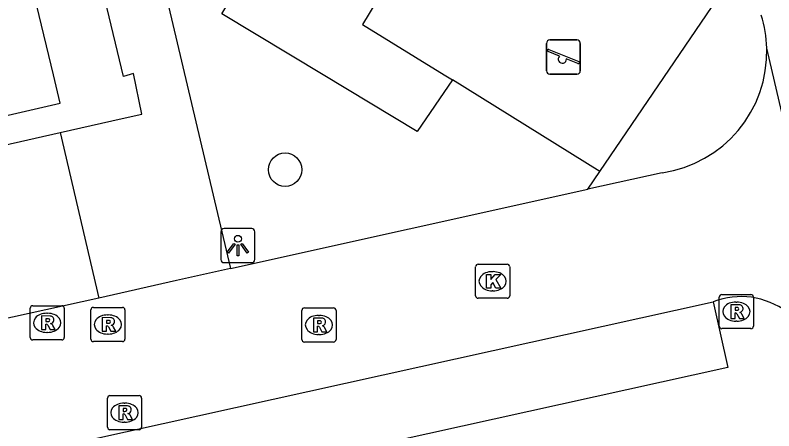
# Model space of a CAD drawing. Extents: x 157793 to 159380, y 380882 to 382313.
# Drawn here: x 158739.78 to 158762.02, y 381239.58 to 381251.75 of the extents above; entities that cross this region are included whole.
import ezdxf

# ---------------------------------------------------------------- set-up
doc = ezdxf.new("R2010")
doc.units = 0
for name, color, linetype in [('IMGEO_Boom', 7, 'Continuous'), ('IMGEO_Groenvoorziening', 7, 'Continuous'), ('IMGEO_Kolk', 7, 'Continuous'), ('IMGEO_Lichtpunt', 7, 'Continuous'), ('IMGEO_Pand', 7, 'Continuous'), ('IMGEO_Parkeervlak_open', 7, 'Continuous'), ('IMGEO_Rijbaan_lokaal_open', 7, 'Continuous'), ('IMGEO_Rioolput', 7, 'Continuous'), ('IMGEO_Speelvoorziening', 7, 'Continuous'), ('IMGEO_Voetpad_open', 7, 'Continuous')]:
    doc.layers.add(name, color=color, linetype=linetype)

msp = doc.modelspace()

# ---------------------------------------------------------------- linework, layer by layer
at = {"layer": 'IMGEO_Boom'}
msp.add_circle((158747.696, 381247.223), 0.489, dxfattribs=at)
at = {"layer": 'IMGEO_Groenvoorziening'}
msp.add_lwpolyline([(158756.922, 381247.168), (158752.601, 381249.851)], dxfattribs=at)
at = {"layer": 'IMGEO_Kolk'}
for p, q in [((158753.353, 381244.457), (158754.205, 381244.457)), ((158753.278, 381243.531), (158753.278, 381244.383)), ((158753.766, 381244.237), (158753.791, 381244.237)), ((158754.279, 381244.383), (158754.279, 381243.531)), ((158753.789, 381243.677), (158753.764, 381243.677)), ((158754.205, 381243.457), (158753.353, 381243.457))]:
    msp.add_line(p, q, dxfattribs=at)
for points in [[(158753.353, 381244.457), (158754.205, 381244.457)], [(158753.278, 381243.531), (158753.278, 381244.383)], [(158754.279, 381244.383), (158754.279, 381243.531)], [(158753.599, 381244.157), (158753.722, 381244.157), (158753.722, 381244.006), (158753.852, 381244.157), (158754.016, 381244.157), (158753.87, 381244.006), (158754.023, 381243.757), (158753.871, 381243.757), (158753.786, 381243.921), (158753.722, 381243.854), (158753.722, 381243.757), (158753.599, 381243.757), (158753.599, 381244.157)], [(158754.205, 381243.457), (158753.353, 381243.457)]]:
    msp.add_lwpolyline(points, dxfattribs=at)
for centre, start, end in [((158753.355, 381244.381), 91.552, 178.448), ((158753.355, 381244.381), 91.552, 178.448), ((158754.203, 381244.381), 1.552, 88.448), ((158754.203, 381244.381), 1.552, 88.448), ((158753.355, 381243.533), 181.552, 268.448), ((158753.355, 381243.533), 181.552, 268.448), ((158754.203, 381243.533), 271.552, 358.448), ((158754.203, 381243.533), 271.552, 358.448)]:
    msp.add_arc(centre, 0.0765, start, end, dxfattribs=at)
for centre, major_axis, ratio, start_param, end_param in [((158753.765, 381243.957), (-0.387, 0.002), 0.722429, 4.712389, 7.853982), ((158753.79, 381243.957), (-0.39, 0.002), 0.717154, 1.570796, 4.712389)]:
    msp.add_ellipse(centre, major_axis=major_axis, ratio=ratio, start_param=start_param, end_param=end_param, dxfattribs=at)
at = {"layer": 'IMGEO_Lichtpunt'}
for p, q in [((158745.813, 381245.402), (158745.813, 381244.595)), ((158745.813, 381245.402), (158745.813, 381244.595)), ((158746.715, 381245.497), (158745.907, 381245.497)), ((158746.715, 381245.497), (158745.907, 381245.497)), ((158746.809, 381244.595), (158746.809, 381245.402)), ((158746.809, 381244.595), (158746.809, 381245.402)), ((158745.907, 381244.501), (158746.715, 381244.501)), ((158745.907, 381244.501), (158746.715, 381244.501))]:
    msp.add_line(p, q, dxfattribs=at)
for points in [[(158746.187, 381245.066), (158746.226, 381245.038), (158746.038, 381244.776), (158746, 381244.803), (158746.187, 381245.066)], [(158746.399, 381245.038), (158746.437, 381245.065), (158746.624, 381244.803), (158746.585, 381244.775), (158746.399, 381245.038)], [(158746.289, 381245.018), (158746.336, 381245.018), (158746.336, 381244.696), (158746.289, 381244.696), (158746.289, 381245.018)]]:
    msp.add_lwpolyline(points, dxfattribs=at)
msp.add_circle((158746.312, 381245.2), 0.0994, dxfattribs=at)
for centre, start, end in [((158745.907, 381245.402), 90, 180), ((158745.907, 381245.402), 90, 180), ((158746.715, 381245.402), 0, 90), ((158746.715, 381245.402), 0, 90), ((158745.907, 381244.595), 180, 270), ((158745.907, 381244.595), 180, 270), ((158746.715, 381244.595), 270, 0), ((158746.715, 381244.595), 270, 360)]:
    msp.add_arc(centre, 0.0946, start, end, dxfattribs=at)
at = {"layer": 'IMGEO_Pand'}
msp.add_lwpolyline([(158731.195, 381253.489), (158731.531, 381252.101), (158732.04, 381250), (158732.708, 381247.241), (158741.099, 381249.175), (158740.9, 381250), (158739.573, 381255.508)], dxfattribs=at)
at = {"layer": 'IMGEO_Parkeervlak_open'}
msp.add_lwpolyline([(158734.689, 381243.644), (158733.939, 381246.694), (158741.101, 381248.308)], dxfattribs=at)
at = {"layer": 'IMGEO_Rijbaan_lokaal_open'}
for points in [[(158764.162, 381240.738), (158761.816, 381250.785)], [(158758.745, 381247.134), (158756.574, 381246.655)], [(158746.098, 381244.329), (158756.574, 381246.655)], [(158746.098, 381244.329), (158744.514, 381243.974), (158742.237, 381243.463)], [(158742.237, 381243.463), (158735.119, 381241.895)], [(158739.788, 381238.832), (158760.248, 381243.356)]]:
    msp.add_lwpolyline(points, dxfattribs=at)
for centre, radius, start, end in [((158758.256, 381250.687), 3.561, 1.5739, 17.3121), ((158758.234, 381250.681), 3.583, 278.1938, 1.6692), ((158761.057, 381241.258), 2.249, 52.966, 111.0927)]:
    msp.add_arc(centre, radius, start, end, dxfattribs=at)
at = {"layer": 'IMGEO_Rioolput'}
for p, q in [((158760.498, 381243.568), (158761.35, 381243.568)), ((158760.423, 381242.642), (158760.423, 381243.494)), ((158760.911, 381243.348), (158760.936, 381243.348)), ((158761.424, 381243.494), (158761.424, 381242.642)), ((158740.22, 381242.313), (158740.22, 381243.165)), ((158740.295, 381243.239), (158741.147, 381243.239)), ((158741.221, 381243.165), (158741.221, 381242.313)), ((158741.999, 381242.264), (158741.999, 381243.116)), ((158742.074, 381243.19), (158742.926, 381243.19)), ((158743, 381243.116), (158743, 381242.264)), ((158748.186, 381242.251), (158748.186, 381243.103)), ((158748.261, 381243.177), (158749.113, 381243.177)), ((158749.187, 381243.103), (158749.187, 381242.251)), ((158740.708, 381243.019), (158740.733, 381243.019)), ((158742.487, 381242.97), (158742.512, 381242.97)), ((158748.674, 381242.957), (158748.699, 381242.957)), ((158760.934, 381242.788), (158760.909, 381242.788)), ((158740.731, 381242.459), (158740.706, 381242.459)), ((158742.51, 381242.41), (158742.485, 381242.41)), ((158748.697, 381242.397), (158748.672, 381242.397)), ((158761.35, 381242.568), (158760.498, 381242.568)), ((158741.147, 381242.239), (158740.295, 381242.239)), ((158742.926, 381242.19), (158742.074, 381242.19)), ((158749.113, 381242.177), (158748.261, 381242.177)), ((158742.486, 381239.682), (158742.486, 381240.534)), ((158742.561, 381240.608), (158743.413, 381240.608)), ((158743.487, 381240.534), (158743.487, 381239.682)), ((158742.974, 381240.388), (158742.999, 381240.388)), ((158742.997, 381239.828), (158742.972, 381239.828)), ((158743.413, 381239.608), (158742.561, 381239.608))]:
    msp.add_line(p, q, dxfattribs=at)
for points in [[(158760.498, 381243.568), (158761.35, 381243.568)], [(158760.423, 381242.642), (158760.423, 381243.494)], [(158761.424, 381243.494), (158761.424, 381242.642)], [(158740.22, 381242.313), (158740.22, 381243.165)], [(158740.295, 381243.239), (158741.147, 381243.239)], [(158741.221, 381243.165), (158741.221, 381242.313)], [(158741.999, 381242.264), (158741.999, 381243.116)], [(158742.074, 381243.19), (158742.926, 381243.19)], [(158743, 381243.116), (158743, 381242.264)], [(158748.186, 381242.251), (158748.186, 381243.103)], [(158748.261, 381243.177), (158749.113, 381243.177)], [(158749.187, 381243.103), (158749.187, 381242.251)], [(158761.012, 381243.266), (158760.76, 381243.268), (158760.76, 381242.868)], [(158760.938, 381243.187), (158760.884, 381243.187), (158760.884, 381243.106)], [(158760.884, 381243.106), (158760.936, 381243.106)], [(158740.809, 381242.937), (158740.557, 381242.939), (158740.557, 381242.539)], [(158740.735, 381242.858), (158740.681, 381242.858), (158740.681, 381242.777)], [(158742.588, 381242.888), (158742.336, 381242.89), (158742.336, 381242.49)], [(158748.775, 381242.875), (158748.523, 381242.877), (158748.523, 381242.477)], [(158760.76, 381242.868), (158760.884, 381242.868), (158760.884, 381243.03), (158760.895, 381243.03)], [(158760.942, 381243.001), (158761.013, 381242.868), (158761.153, 381242.868), (158761.088, 381242.994)], [(158740.557, 381242.539), (158740.681, 381242.539), (158740.681, 381242.701), (158740.692, 381242.701)], [(158740.681, 381242.777), (158740.733, 381242.777)], [(158740.739, 381242.672), (158740.81, 381242.539), (158740.95, 381242.539), (158740.885, 381242.665)], [(158742.336, 381242.49), (158742.46, 381242.49), (158742.46, 381242.652), (158742.471, 381242.652)], [(158742.514, 381242.809), (158742.46, 381242.809), (158742.46, 381242.728)], [(158742.46, 381242.728), (158742.512, 381242.728)], [(158742.518, 381242.623), (158742.589, 381242.49), (158742.729, 381242.49), (158742.664, 381242.616)], [(158748.523, 381242.477), (158748.647, 381242.477), (158748.647, 381242.639), (158748.658, 381242.639)], [(158748.701, 381242.796), (158748.647, 381242.796), (158748.647, 381242.715)], [(158748.647, 381242.715), (158748.699, 381242.715)], [(158748.705, 381242.61), (158748.776, 381242.477), (158748.916, 381242.477), (158748.851, 381242.603)], [(158761.35, 381242.568), (158760.498, 381242.568)], [(158741.147, 381242.239), (158740.295, 381242.239)], [(158742.926, 381242.19), (158742.074, 381242.19)], [(158749.113, 381242.177), (158748.261, 381242.177)], [(158742.486, 381239.682), (158742.486, 381240.534)], [(158742.561, 381240.608), (158743.413, 381240.608)], [(158743.487, 381240.534), (158743.487, 381239.682)], [(158743.075, 381240.306), (158742.823, 381240.308), (158742.823, 381239.908)], [(158743.001, 381240.227), (158742.947, 381240.227), (158742.947, 381240.146)], [(158742.823, 381239.908), (158742.947, 381239.908), (158742.947, 381240.07), (158742.958, 381240.07)], [(158742.947, 381240.146), (158742.999, 381240.146)], [(158743.005, 381240.041), (158743.076, 381239.908), (158743.216, 381239.908), (158743.151, 381240.034)], [(158743.413, 381239.608), (158742.561, 381239.608)]]:
    msp.add_lwpolyline(points, dxfattribs=at)
for centre, radius, start, end in [((158760.5, 381243.492), 0.0765, 91.552, 178.448), ((158760.5, 381243.492), 0.0765, 91.552, 178.448), ((158761.348, 381243.492), 0.0765, 1.552, 88.448), ((158761.348, 381243.492), 0.0765, 1.552, 88.448), ((158740.297, 381243.163), 0.0765, 91.552, 178.448), ((158740.297, 381243.163), 0.0765, 91.552, 178.448), ((158741.145, 381243.163), 0.0765, 1.552, 88.448), ((158741.145, 381243.163), 0.0765, 1.552, 88.448), ((158742.076, 381243.114), 0.0765, 91.552, 178.448), ((158742.076, 381243.114), 0.0765, 91.552, 178.448), ((158742.924, 381243.114), 0.0765, 1.552, 88.448), ((158742.924, 381243.114), 0.0765, 1.552, 88.448), ((158748.263, 381243.101), 0.0765, 91.552, 178.448), ((158748.263, 381243.101), 0.0765, 91.552, 178.448), ((158749.111, 381243.101), 0.0765, 1.552, 88.448), ((158749.111, 381243.101), 0.0765, 1.552, 88.448), ((158760.92, 381243.295), 0.19, 274.7715, 282.9687), ((158760.944, 381243.091), 0.0964, 77.0061, 93.1865), ((158760.958, 381243.148), 0.0378, 276.6634, 79.6772), ((158761.011, 381243.156), 0.109, 350.3612, 89.416), ((158761.009, 381243.156), 0.112, 277.5842, 350.9817), ((158740.741, 381242.762), 0.0964, 77.0061, 93.1865), ((158740.755, 381242.819), 0.0378, 276.6634, 79.6772), ((158740.808, 381242.827), 0.109, 350.3612, 89.416), ((158742.587, 381242.778), 0.109, 350.3612, 89.416), ((158748.774, 381242.765), 0.109, 350.3612, 89.416), ((158760.894, 381242.977), 0.0533, 26.0293, 88.6989), ((158760.993, 381242.941), 0.108, 29.5134, 73.7905), ((158740.691, 381242.648), 0.0533, 26.0293, 88.6989), ((158740.717, 381242.966), 0.19, 274.7715, 282.9687), ((158740.806, 381242.827), 0.112, 277.5842, 350.9817), ((158740.79, 381242.612), 0.108, 29.5134, 73.7905), ((158742.47, 381242.599), 0.0533, 26.0293, 88.6989), ((158742.496, 381242.917), 0.19, 274.7715, 282.9687), ((158742.52, 381242.713), 0.0964, 77.0061, 93.1865), ((158742.534, 381242.77), 0.0378, 276.6634, 79.6772), ((158742.585, 381242.778), 0.112, 277.5842, 350.9817), ((158742.569, 381242.563), 0.108, 29.5134, 73.7905), ((158748.657, 381242.586), 0.0533, 26.0293, 88.6989), ((158748.683, 381242.904), 0.19, 274.7715, 282.9687), ((158748.707, 381242.7), 0.0964, 77.0061, 93.1865), ((158748.721, 381242.757), 0.0378, 276.6634, 79.6772), ((158748.772, 381242.765), 0.112, 277.5842, 350.9817), ((158748.756, 381242.55), 0.108, 29.5134, 73.7905), ((158760.5, 381242.644), 0.0765, 181.552, 268.448), ((158760.5, 381242.644), 0.0765, 181.552, 268.448), ((158761.348, 381242.644), 0.0765, 271.552, 358.448), ((158761.348, 381242.644), 0.0765, 271.552, 358.448), ((158740.297, 381242.315), 0.0765, 181.552, 268.448), ((158740.297, 381242.315), 0.0765, 181.552, 268.448), ((158741.145, 381242.315), 0.0765, 271.552, 358.448), ((158741.145, 381242.315), 0.0765, 271.552, 358.448), ((158742.076, 381242.266), 0.0765, 181.552, 268.448), ((158742.076, 381242.266), 0.0765, 181.552, 268.448), ((158742.924, 381242.266), 0.0765, 271.552, 358.448), ((158742.924, 381242.266), 0.0765, 271.552, 358.448), ((158748.263, 381242.253), 0.0765, 181.552, 268.448), ((158748.263, 381242.253), 0.0765, 181.552, 268.448), ((158749.111, 381242.253), 0.0765, 271.552, 358.448), ((158749.111, 381242.253), 0.0765, 271.552, 358.448), ((158742.563, 381240.532), 0.0765, 91.552, 178.448), ((158742.563, 381240.532), 0.0765, 91.552, 178.448), ((158743.411, 381240.532), 0.0765, 1.552, 88.448), ((158743.411, 381240.532), 0.0765, 1.552, 88.448), ((158743.007, 381240.131), 0.0964, 77.0061, 93.1865), ((158743.021, 381240.188), 0.0378, 276.6634, 79.6772), ((158743.074, 381240.196), 0.109, 350.3612, 89.416), ((158743.072, 381240.196), 0.112, 277.5842, 350.9817), ((158742.957, 381240.017), 0.0533, 26.0293, 88.6989), ((158742.983, 381240.335), 0.19, 274.7715, 282.9687), ((158743.056, 381239.981), 0.108, 29.5134, 73.7905), ((158742.563, 381239.684), 0.0765, 181.552, 268.448), ((158742.563, 381239.684), 0.0765, 181.552, 268.448), ((158743.411, 381239.684), 0.0765, 271.552, 358.448), ((158743.411, 381239.684), 0.0765, 271.552, 358.448)]:
    msp.add_arc(centre, radius, start, end, dxfattribs=at)
for centre, major_axis, ratio, start_param, end_param in [((158760.91, 381243.068), (-0.387, 0.002), 0.722429, 4.712389, 7.853982), ((158760.935, 381243.068), (-0.39, 0.002), 0.717154, 1.570796, 4.712389), ((158740.707, 381242.739), (-0.387, 0.002), 0.722429, 4.712389, 7.853982), ((158740.732, 381242.739), (-0.39, 0.002), 0.717154, 1.570796, 4.712389), ((158742.486, 381242.69), (-0.387, 0.002), 0.722429, 4.712389, 7.853982), ((158742.511, 381242.69), (-0.39, 0.002), 0.717154, 1.570796, 4.712389), ((158748.673, 381242.677), (-0.387, 0.002), 0.722429, 4.712389, 7.853982), ((158748.698, 381242.677), (-0.39, 0.002), 0.717154, 1.570796, 4.712389), ((158742.973, 381240.108), (-0.387, 0.002), 0.722429, 4.712389, 7.853982), ((158742.998, 381240.108), (-0.39, 0.002), 0.717154, 1.570796, 4.712389)]:
    msp.add_ellipse(centre, major_axis=major_axis, ratio=ratio, start_param=start_param, end_param=end_param, dxfattribs=at)
at = {"layer": 'IMGEO_Speelvoorziening'}
for p, q in [((158755.358, 381250.121), (158755.358, 381250.921)), ((158755.358, 381250.921), (158755.358, 381250.121)), ((158755.458, 381251.021), (158756.248, 381251.021)), ((158756.248, 381251.021), (158755.458, 381251.021)), ((158756.348, 381250.921), (158756.348, 381250.121)), ((158756.348, 381250.121), (158756.348, 381250.921)), ((158755.741, 381250.549), (158755.402, 381250.686)), ((158755.427, 381250.746), (158756.303, 381250.393)), ((158756.279, 381250.333), (158755.939, 381250.47)), ((158756.248, 381250.021), (158755.458, 381250.021)), ((158755.458, 381250.021), (158756.248, 381250.021))]:
    msp.add_line(p, q, dxfattribs=at)
for centre, radius, start, end in [((158755.458, 381250.921), 0.1, 90, 180), ((158755.458, 381250.921), 0.1, 90, 180), ((158756.248, 381250.921), 0.1, 0, 90), ((158756.248, 381250.921), 0.1, 360, 90), ((158755.415, 381250.716), 0.0327, 68.078, 248.078), ((158755.82, 381250.459), 0.12, 130.9928, 5.1632), ((158756.291, 381250.363), 0.0327, 248.078, 68.078), ((158755.458, 381250.121), 0.1, 180, 270), ((158755.458, 381250.121), 0.1, 180, 270), ((158756.248, 381250.121), 0.1, 270, 0), ((158756.248, 381250.121), 0.1, 270, 0)]:
    msp.add_arc(centre, radius, start, end, dxfattribs=at)
at = {"layer": 'IMGEO_Voetpad_open'}
for points in [[(158741.101, 381248.308), (158742.919, 381248.72), (158743.498, 381248.851), (158743.252, 381250.035), (158742.956, 381249.954), (158737.038, 381274.547), (158736.537, 381276.628), (158743.463, 381278.339)], [(158755.155, 381256.863), (158753.461, 381253.792), (158751.923, 381254.721), (158749.961, 381251.472), (158752.358, 381250), (158752.601, 381249.851)], [(158752.601, 381249.851), (158751.562, 381248.346), (158748.811, 381250), (158745.844, 381251.784), (158747.768, 381254.968), (158745.029, 381256.687), (158743.259, 381256.315)], [(158743.259, 381256.315), (158746.098, 381244.329)], [(158756.922, 381247.168), (158760.358, 381252.229), (158760.883, 381253.003), (158761.005, 381253.183)], [(158741.101, 381248.308), (158742.237, 381243.463)], [(158756.574, 381246.655), (158756.922, 381247.168)], [(158760.248, 381243.356), (158760.677, 381241.428), (158740.212, 381236.908), (158739.788, 381238.832)]]:
    msp.add_lwpolyline(points, dxfattribs=at)

doc.saveas('drawing.dxf')
